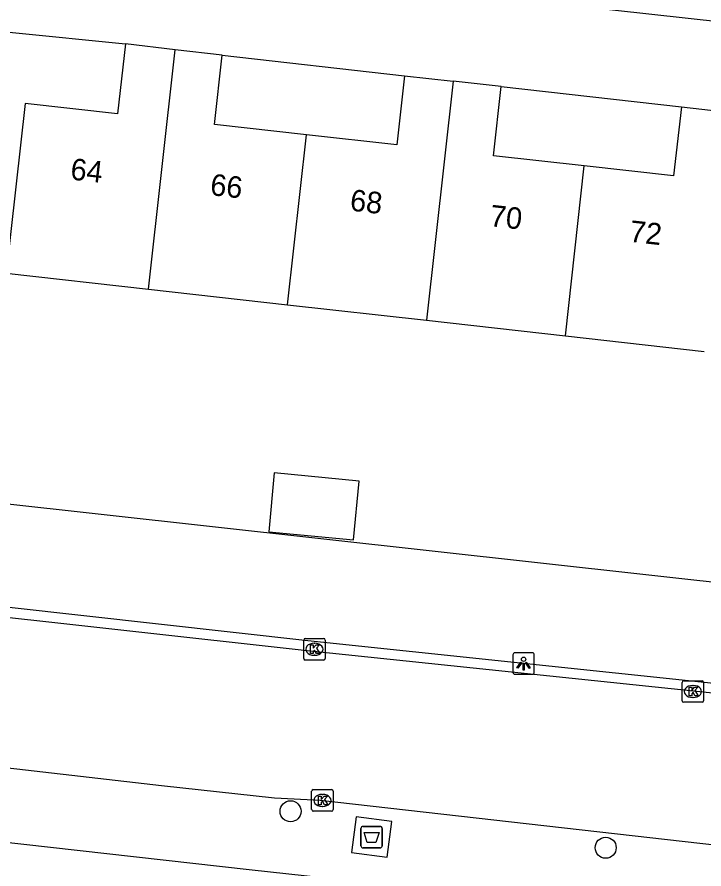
# Model space of a CAD drawing. Extents: x 161928 to 163055, y 386475 to 387428.
# Drawn here: x 162311.14 to 162343.08, y 386825.3 to 386864.89 of the extents above; entities that cross this region are included whole.
import ezdxf

# ---------------------------------------------------------------- set-up
doc = ezdxf.new("R2010")
doc.units = 0
for name, color, linetype in [('IMGEO_Afval_apart_plaats', 7, 'Continuous'), ('IMGEO_Boom', 7, 'Continuous'), ('IMGEO_Groenvoorziening', 7, 'Continuous'), ('IMGEO_Kolk', 7, 'Continuous'), ('IMGEO_Lichtpunt', 7, 'Continuous'), ('IMGEO_Pand', 7, 'Continuous'), ('IMGEO_Pand_nummerreeks', 7, 'Continuous'), ('IMGEO_Rijbaan_lokaal_open', 7, 'Continuous'), ('IMGEO_Voetpad_gesloten', 7, 'Continuous'), ('IMGEO_Voetpad_open', 7, 'Continuous')]:
    doc.layers.add(name, color=color, linetype=linetype)

msp = doc.modelspace()

# ---------------------------------------------------------------- linework, layer by layer
at = {"layer": 'IMGEO_Afval_apart_plaats'}
for p, q in [((162327.13, 386826.382), (162327.13, 386827.182)), ((162327.13, 386827.182), (162327.13, 386826.382)), ((162327.23, 386827.282), (162328.02, 386827.282)), ((162328.02, 386827.282), (162327.23, 386827.282)), ((162328.12, 386827.182), (162328.12, 386826.382)), ((162328.12, 386826.382), (162328.12, 386827.182)), ((162328.02, 386826.282), (162327.23, 386826.282)), ((162327.23, 386826.282), (162328.02, 386826.282))]:
    msp.add_line(p, q, dxfattribs=at)
msp.add_lwpolyline([(162327.273, 386826.996), (162327.977, 386826.996), (162327.828, 386826.526), (162327.422, 386826.526), (162327.273, 386826.996)], dxfattribs=at)
for centre, start, end in [((162327.23, 386827.182), 90, 180), ((162327.23, 386827.182), 90, 180), ((162328.02, 386827.182), 0, 90), ((162328.02, 386827.182), 360, 90), ((162327.23, 386826.382), 180, 270), ((162327.23, 386826.382), 180, 270), ((162328.02, 386826.382), 270, 0), ((162328.02, 386826.382), 270, 0)]:
    msp.add_arc(centre, 0.1, start, end, dxfattribs=at)
at = {"layer": 'IMGEO_Boom'}
for centre in [(162323.858, 386827.982), (162338.508, 386826.288)]:
    msp.add_circle(centre, 0.489, dxfattribs=at)
at = {"layer": 'IMGEO_Groenvoorziening'}
msp.add_lwpolyline([(162365.837, 386836.15), (162304.964, 386842.882)], dxfattribs=at)
at = {"layer": 'IMGEO_Kolk'}
for p, q in [((162324.468, 386835.084), (162324.468, 386835.936)), ((162324.543, 386836.01), (162325.395, 386836.01)), ((162324.956, 386835.79), (162324.981, 386835.79)), ((162325.469, 386835.936), (162325.469, 386835.084)), ((162325.395, 386835.01), (162324.543, 386835.01)), ((162324.979, 386835.23), (162324.954, 386835.23)), ((162342.136, 386834.048), (162342.988, 386834.048)), ((162342.061, 386833.122), (162342.061, 386833.974)), ((162342.549, 386833.828), (162342.574, 386833.828)), ((162343.062, 386833.974), (162343.062, 386833.122)), ((162342.572, 386833.268), (162342.547, 386833.268)), ((162342.988, 386833.048), (162342.136, 386833.048)), ((162324.839, 386828.061), (162324.839, 386828.913)), ((162324.914, 386828.987), (162325.766, 386828.987)), ((162325.84, 386828.913), (162325.84, 386828.061)), ((162325.327, 386828.767), (162325.352, 386828.767)), ((162325.35, 386828.207), (162325.325, 386828.207)), ((162325.766, 386827.987), (162324.914, 386827.987))]:
    msp.add_line(p, q, dxfattribs=at)
for points in [[(162324.468, 386835.084), (162324.468, 386835.936)], [(162324.543, 386836.01), (162325.395, 386836.01)], [(162324.789, 386835.71), (162324.912, 386835.71), (162324.912, 386835.559), (162325.042, 386835.71), (162325.206, 386835.71), (162325.06, 386835.559), (162325.213, 386835.31), (162325.061, 386835.31), (162324.976, 386835.474), (162324.912, 386835.407), (162324.912, 386835.31), (162324.789, 386835.31), (162324.789, 386835.71)], [(162325.469, 386835.936), (162325.469, 386835.084)], [(162325.395, 386835.01), (162324.543, 386835.01)], [(162342.136, 386834.048), (162342.988, 386834.048)], [(162342.061, 386833.122), (162342.061, 386833.974)], [(162342.382, 386833.748), (162342.505, 386833.748), (162342.505, 386833.597), (162342.635, 386833.748), (162342.799, 386833.748), (162342.653, 386833.597), (162342.806, 386833.348), (162342.654, 386833.348), (162342.569, 386833.512), (162342.505, 386833.445), (162342.505, 386833.348), (162342.382, 386833.348), (162342.382, 386833.748)], [(162343.062, 386833.974), (162343.062, 386833.122)], [(162342.988, 386833.048), (162342.136, 386833.048)], [(162324.839, 386828.061), (162324.839, 386828.913)], [(162324.914, 386828.987), (162325.766, 386828.987)], [(162325.84, 386828.913), (162325.84, 386828.061)], [(162325.16, 386828.687), (162325.283, 386828.687), (162325.283, 386828.536), (162325.413, 386828.687), (162325.577, 386828.687), (162325.431, 386828.536), (162325.584, 386828.287), (162325.432, 386828.287), (162325.347, 386828.451), (162325.283, 386828.384), (162325.283, 386828.287), (162325.16, 386828.287), (162325.16, 386828.687)], [(162325.766, 386827.987), (162324.914, 386827.987)]]:
    msp.add_lwpolyline(points, dxfattribs=at)
for centre, start, end in [((162324.545, 386835.934), 91.552, 178.448), ((162324.545, 386835.934), 91.552, 178.448), ((162325.393, 386835.934), 1.552, 88.448), ((162325.393, 386835.934), 1.552, 88.448), ((162324.545, 386835.086), 181.552, 268.448), ((162324.545, 386835.086), 181.552, 268.448), ((162325.393, 386835.086), 271.552, 358.448), ((162325.393, 386835.086), 271.552, 358.448), ((162342.138, 386833.972), 91.552, 178.448), ((162342.138, 386833.972), 91.552, 178.448), ((162342.986, 386833.972), 1.552, 88.448), ((162342.986, 386833.972), 1.552, 88.448), ((162342.138, 386833.124), 181.552, 268.448), ((162342.138, 386833.124), 181.552, 268.448), ((162342.986, 386833.124), 271.552, 358.448), ((162342.986, 386833.124), 271.552, 358.448), ((162324.916, 386828.911), 91.552, 178.448), ((162324.916, 386828.911), 91.552, 178.448), ((162325.764, 386828.911), 1.552, 88.448), ((162325.764, 386828.911), 1.552, 88.448), ((162324.916, 386828.063), 181.552, 268.448), ((162324.916, 386828.063), 181.552, 268.448), ((162325.764, 386828.063), 271.552, 358.448), ((162325.764, 386828.063), 271.552, 358.448)]:
    msp.add_arc(centre, 0.0765, start, end, dxfattribs=at)
for centre, major_axis, ratio, start_param, end_param in [((162324.955, 386835.51), (-0.387, 0.002), 0.722429, 4.712389, 7.853982), ((162324.98, 386835.51), (-0.39, 0.002), 0.717154, 1.570796, 4.712389), ((162342.548, 386833.548), (-0.387, 0.002), 0.722429, 4.712389, 7.853982), ((162342.573, 386833.548), (-0.39, 0.002), 0.717154, 1.570796, 4.712389), ((162325.326, 386828.487), (-0.387, 0.002), 0.722429, 4.712389, 7.853982), ((162325.351, 386828.487), (-0.39, 0.002), 0.717154, 1.570796, 4.712389)]:
    msp.add_ellipse(centre, major_axis=major_axis, ratio=ratio, start_param=start_param, end_param=end_param, dxfattribs=at)
at = {"layer": 'IMGEO_Lichtpunt'}
for p, q in [((162334.193, 386835.251), (162334.193, 386834.444)), ((162334.193, 386835.251), (162334.193, 386834.444)), ((162335.095, 386835.346), (162334.287, 386835.346)), ((162335.095, 386835.346), (162334.287, 386835.346)), ((162335.189, 386834.444), (162335.189, 386835.251)), ((162335.189, 386834.444), (162335.189, 386835.251)), ((162334.287, 386834.35), (162335.095, 386834.35)), ((162334.287, 386834.35), (162335.095, 386834.35))]:
    msp.add_line(p, q, dxfattribs=at)
for points in [[(162334.567, 386834.915), (162334.606, 386834.887), (162334.418, 386834.625), (162334.38, 386834.652), (162334.567, 386834.915)], [(162334.669, 386834.867), (162334.716, 386834.867), (162334.716, 386834.545), (162334.669, 386834.545), (162334.669, 386834.867)], [(162334.779, 386834.887), (162334.817, 386834.914), (162335.004, 386834.652), (162334.965, 386834.624), (162334.779, 386834.887)]]:
    msp.add_lwpolyline(points, dxfattribs=at)
msp.add_circle((162334.692, 386835.049), 0.0994, dxfattribs=at)
for centre, start, end in [((162334.287, 386835.251), 90, 180), ((162334.287, 386835.251), 90, 180), ((162335.095, 386835.251), 0, 90), ((162335.095, 386835.251), 0, 90), ((162334.287, 386834.444), 180, 270), ((162334.287, 386834.444), 180, 270), ((162335.095, 386834.444), 270, 0), ((162335.095, 386834.444), 270, 360)]:
    msp.add_arc(centre, 0.0946, start, end, dxfattribs=at)
at = {"layer": 'IMGEO_Pand'}
for points in [[(162316.183, 386863.637), (162315.82, 386860.392), (162311.526, 386860.873), (162310.643, 386852.982), (162317.252, 386852.243)], [(162318.496, 386863.366), (162316.183, 386863.637)], [(162317.252, 386852.243), (162318.496, 386863.366)], [(162320.686, 386863.11), (162318.496, 386863.366)], [(162324.595, 386859.414), (162320.326, 386859.891), (162320.686, 386863.11)], [(162329.154, 386862.163), (162328.794, 386858.944), (162324.595, 386859.414)], [(162329.154, 386862.163), (162331.415, 386861.91)], [(162331.415, 386861.91), (162330.172, 386850.798)], [(162333.646, 386861.66), (162331.415, 386861.91)], [(162337.515, 386857.973), (162333.286, 386858.446), (162333.646, 386861.66)], [(162342.025, 386860.714), (162341.667, 386857.509), (162337.515, 386857.973)], [(162342.025, 386860.714), (162344.333, 386860.456)], [(162323.712, 386851.52), (162324.595, 386859.414)], [(162336.632, 386850.075), (162337.515, 386857.973)], [(162317.252, 386852.243), (162323.712, 386851.52)], [(162323.712, 386851.52), (162330.172, 386850.798)], [(162330.172, 386850.798), (162336.632, 386850.075)], [(162336.632, 386850.075), (162343.091, 386849.353)], [(162326.78, 386840.599), (162327.04, 386843.328), (162323.102, 386843.702), (162322.842, 386840.973), (162326.78, 386840.599)]]:
    msp.add_lwpolyline(points, dxfattribs=at)
at = {"layer": 'IMGEO_Rijbaan_lokaal_open'}
for points in [[(162307.426, 386837.364), (162324.637, 386835.461), (162349.269, 386832.875), (162355.79, 386832.153), (162357.384, 386832.095), (162358.976, 386832.179), (162360.554, 386832.405), (162361.051, 386832.506), (162364.424, 386833.363), (162365.586, 386833.76)], [(162306.647, 386830.469), (162311.529, 386829.909), (162317.859, 386829.183), (162323.114, 386828.606), (162325.234, 386828.501), (162348.632, 386825.856), (162356.026, 386825.038)]]:
    msp.add_lwpolyline(points, dxfattribs=at)
at = {"layer": 'IMGEO_Voetpad_gesloten'}
msp.add_lwpolyline([(162328.569, 386827.5), (162326.907, 386827.717), (162326.691, 386826.062), (162328.353, 386825.845), (162328.569, 386827.5)], dxfattribs=at)
at = {"layer": 'IMGEO_Voetpad_open'}
for points in [[(162369.001, 386864.271), (162368.956, 386864.053), (162368.892, 386863.841), (162368.808, 386863.634), (162368.707, 386863.436), (162368.589, 386863.248), (162368.454, 386863.071), (162368.304, 386862.907), (162368.14, 386862.757), (162367.963, 386862.622), (162367.774, 386862.504), (162367.576, 386862.403), (162367.37, 386862.32), (162367.157, 386862.255), (162366.939, 386862.211), (162366.718, 386862.185), (162366.496, 386862.18), (162366.274, 386862.194), (162311.525, 386868.224), (162309.911, 386868.373)], [(162307.469, 386864.456), (162310.936, 386864.168), (162316.183, 386863.637)], [(162320.686, 386863.11), (162329.154, 386862.163)], [(162333.646, 386861.66), (162342.025, 386860.714)], [(162365.616, 386834.199), (162364.566, 386833.856), (162361.234, 386832.983), (162357.837, 386832.411), (162324.668, 386835.9), (162307.29, 386837.844)], [(162365.737, 386815.532), (162366.2, 386820.432), (162321.927, 386825.268), (162306.069, 386827.037)]]:
    msp.add_lwpolyline(points, dxfattribs=at)

# ---------------------------------------------------------------- texts
at = {"layer": 'IMGEO_Pand_nummerreeks'}
for s, p in [('64', (162313.591, 386857.343)), ('66', (162320.089, 386856.62)), ('68', (162326.589, 386855.897)), ('70', (162333.087, 386855.174)), ('72', (162339.579, 386854.452))]:
    msp.add_text(s, height=1, rotation=353.6507, dxfattribs=at).set_placement(p)

doc.saveas('drawing.dxf')
